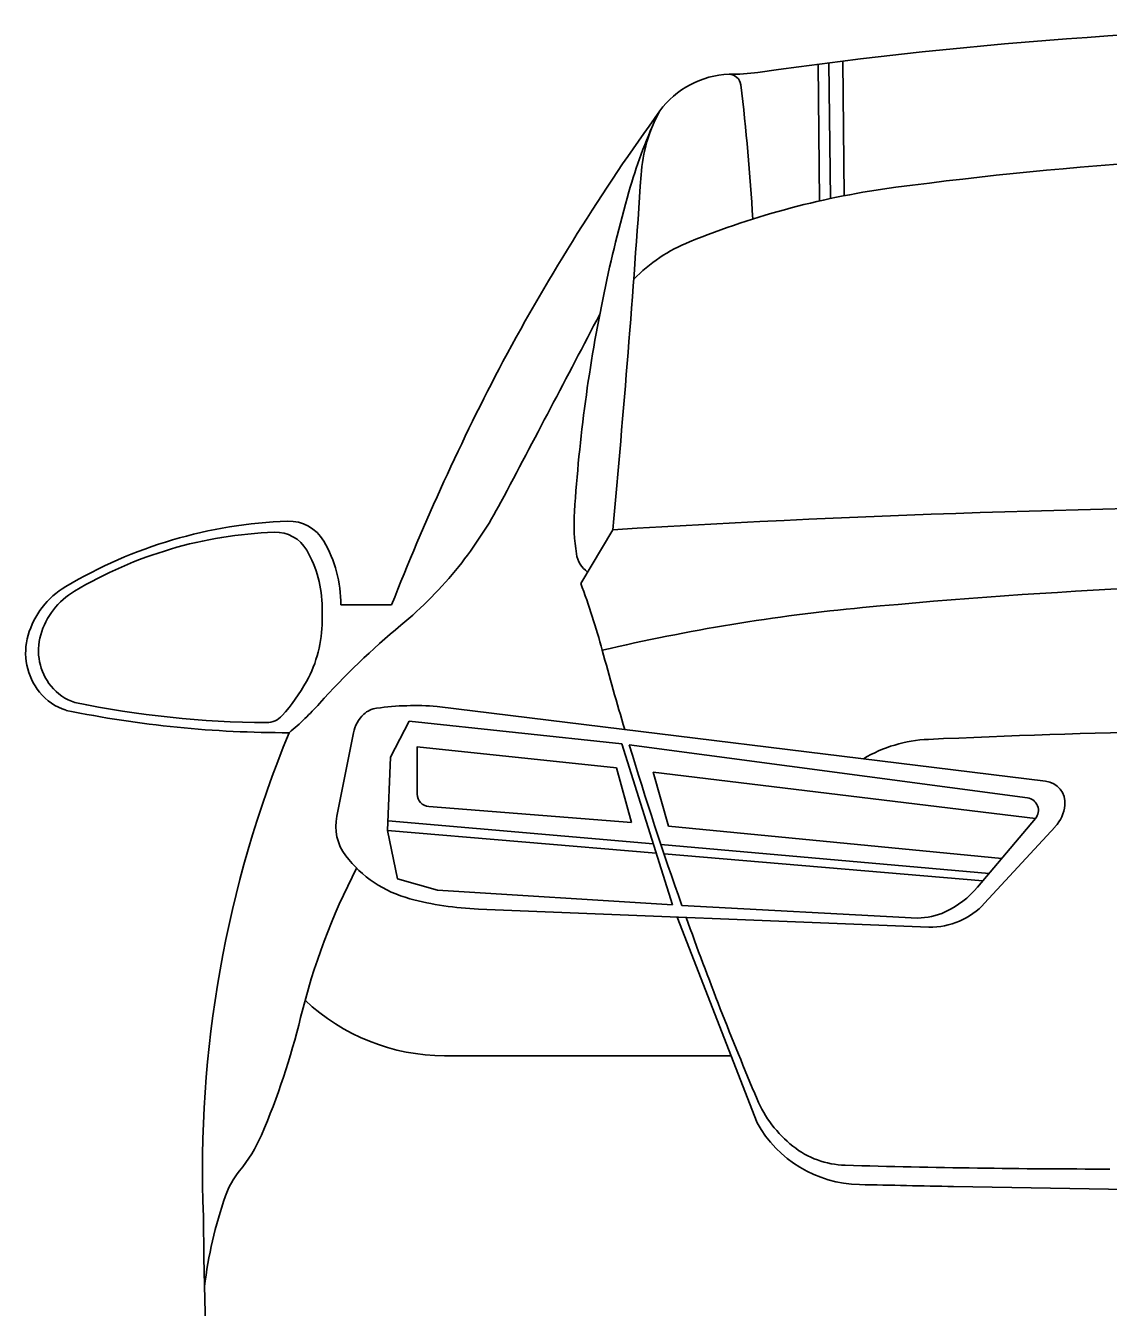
# Model space of a CAD drawing. Extents: x 10133 to 2270741, y 5363 to 1733450.
# Drawn here: x 33878.2 to 33928.9, y 10357.6 to 10417.7 of the extents above; entities that cross this region are included whole.
import ezdxf

# ---------------------------------------------------------------- set-up
doc = ezdxf.new("R2010")
doc.units = 0
doc.layers.add('StdDetailLabel', color=7, linetype='Continuous')

msp = doc.modelspace()

# ---------------------------------------------------------------- linework, layer by layer
at = {"layer": 'StdDetailLabel'}
for p, q in [((33915.353, 10409.448), (33915.289, 10415.853)), ((33915.861, 10409.56), (33915.795, 10415.917)), ((33916.509, 10409.693), (33916.441, 10415.999)), ((33904.176, 10391.543), (33905.673, 10394.056)), ((33892.069, 10389.792), (33892.069, 10390.409)), ((33892.945, 10390.536), (33895.321, 10390.536)), ((33897.45, 10385.778), (33925.94, 10382.287)), ((33892.756, 10380.643), (33893.536, 10384.541)), ((33906.448, 10383.978), (33925.094, 10381.494)), ((33906.546, 10380.344), (33897.058, 10381.094)), ((33907.569, 10379.341), (33895.152, 10380.431)), ((33925.465, 10380.533), (33922.756, 10377.324)), ((33907.705, 10378.911), (33895.135, 10379.976)), ((33926.391, 10380.151), (33923.085, 10376.567)), ((33923.293, 10377.961), (33907.929, 10379.31)), ((33923.002, 10377.615), (33908.073, 10378.88)), ((33920.474, 10375.445), (33899.388, 10376.292)), ((33919.944, 10375.872), (33908.908, 10376.461)), ((33908.697, 10375.918), (33912.429, 10366.288)), ((33911.212, 10369.427), (33897.793, 10369.427))]:
    msp.add_line(p, q, dxfattribs=at)
for points in [[(33908.469, 10376.485), (33906.093, 10384.025), (33896.146, 10385.085), (33895.264, 10383.403), (33895.135, 10379.976), (33895.595, 10377.71), (33897.476, 10377.176), (33908.469, 10376.485)], [(33896.517, 10381.679), (33896.517, 10383.882), (33905.846, 10382.905), (33906.546, 10380.344)], [(33923.881, 10378.657), (33908.284, 10380.175), (33907.572, 10382.697), (33925.465, 10380.533)], [(33921.631, 10363.305), (33947.041, 10362.864), (33972.451, 10363.305)]]:
    msp.add_lwpolyline(points, dxfattribs=at)
for centre, radius, start, end in [((33943.36, 10198.632), 219.027, 90, 98.10682), ((33911.279, 10411.164), 4.222, 92.14097, 143.72031), ((33911.231, 10424.185), 8.802, 269.28035, 278.10682), ((33911.109, 10414.82), 0.563, 6.92055, 88.82735), ((33814.085, 10403.043), 98.3, 3.24206, 6.92055), ((33993.087, 10352.172), 105.082, 144.18533, 151.73465), ((33914.169, 10410.192), 7.187, 151.1299, 176.21254), ((33929.49, 10403.339), 23.968, 155.3187, 164.16699), ((33944.09, 10219.351), 192.391, 90, 97.51431), ((33288.996, 10451.579), 619.354, 354.670917, 356.212542), ((33972.694, 10391.087), 68.876, 164.16699, 168.21556), ((33924.088, 10370.99), 39.438, 97.51431, 112.06891), ((33912.168, 10400.392), 7.711, 112.06891, 135.63652), ((33976.446, 10390.304), 72.709, 168.21556, 176.37129), ((32354.343, 11214.124), 1749.516, 332.095366, 332.421035), ((34000.944, 10349.111), 113.456, 152.25203, 158.58477), ((33883.388, 10404.378), 19.294, 321.37599, 332.09537), ((33913.048, 10394.324), 9.183, 176.37129, 188.77063), ((33942.394, 9791.971), 603.204, 90, 93.490156), ((33891.242, 10372.625), 21.845, 92.06631, 120.78189), ((33890.522, 10392.584), 1.873, 30.07087, 92.06631), ((33890.536, 10374.289), 19.661, 92.06631, 120.78189), ((33889.888, 10392.253), 1.686, 30.07087, 92.06631), ((33886.705, 10390.409), 5.364, 0, 30.07087), ((33886.985, 10390.536), 5.96, 0, 30.07087), ((33905.251, 10393.122), 1.294, 188.77063, 234.08954), ((33883.776, 10404.068), 18.798, 309.60411, 321.37599), ((33882.068, 10388.026), 3.919, 120.78189, 163.87205), ((33871.63, 10379.347), 34.756, 15.11765, 20.5424), ((33943.98, 10108.72), 282.943, 90, 95.3966), ((33882.28, 10388.15), 3.527, 120.78189, 163.87205), ((33925.879, 10300.328), 90.482, 95.3966, 103.22247), ((33886.196, 10389.792), 5.873, 331.08649, 360), ((33918.552, 10362.036), 35.756, 129.60411, 138.09342), ((33881.126, 10388.298), 2.938, 163.87205, 218.99461), ((33881.432, 10388.395), 2.644, 163.87205, 218.99461), ((34062.693, 10430.963), 163.156, 195.11765, 196.47149), ((33880.894, 10388.111), 2.64, 218.99461, 252.11933), ((33881.223, 10388.226), 2.376, 218.99461, 252.11933), ((33883.707, 10391.167), 8.717, 318.13682, 331.08649), ((33889.762, 10431.117), 46.094, 258.40014, 269.6286), ((33881.833, 10394.99), 13.583, 309.78308, 318.09342), ((33896.395, 10373.035), 12.787, 85.26658, 97.99353), ((33890.382, 10435.767), 51.215, 258.40014, 270.1598), ((33889.47, 10386.003), 0.979, 269.6286, 318.13682), ((33895.186, 10384.21), 1.683, 134.09884, 168.68273), ((33894.755, 10384.608), 1.098, 97.25136, 132.40243), ((33943.177, 9877.639), 507.111, 90, 92.56874), ((33940.07, 10364.095), 53.603, 157.56465, 182.34647), ((33920.742, 10377.713), 6.534, 92.56874, 120.67513), ((34062.693, 10430.963), 163.156, 196.73678, 199.51446), ((33925.814, 10381.261), 1.034, 354.46264, 83.01413), ((33897.105, 10381.679), 0.587, 180, 265.4835), ((33925.016, 10380.912), 0.587, 319.82838, 82.41134), ((33925.115, 10381.329), 1.736, 317.28606, 354.46264), ((33894.987, 10380.17), 2.281, 168.04069, 217.25992), ((33897.604, 10382.16), 5.568, 217.25992, 255.09004), ((33921.541, 10363.767), 31.376, 152.60339, 166.26834), ((33919.356, 10380.194), 4.449, 294.91149, 319.82838), ((33899.983, 10391.095), 14.815, 255.09004, 267.69873), ((33920.524, 10378.929), 3.484, 269.18456, 317.31551), ((34062.693, 10430.963), 163.156, 199.72312, 202.9298), ((33919.933, 10378.952), 3.08, 270.19896, 294.91149), ((33897.793, 10378.909), 9.482, 226.54657, 270), ((33856.759, 10379.597), 35.312, 336.83887, 346.26834), ((33917.598, 10369.584), 5.613, 202.9298, 231.50714), ((33917.348, 10369.017), 5.625, 209.02221, 268.70497), ((33882.9, 10368.414), 6.88, 320.39658, 336.83887), ((33916.671, 10368.418), 4.123, 231.50714, 268.37437), ((33928.946, 10800.951), 436.831, 268.37437, 270), ((33891.129, 10361.606), 3.801, 140.39658, 160.76842), ((33936.226, 11204.122), 840.944, 268.704972, 269.005526), ((33906.417, 10356.273), 19.992, 160.76842, 173.27259), ((34089.925, 10363.343), 203.418, 180.40636, 183.31663)]:
    msp.add_arc(centre, radius, start, end, dxfattribs=at)

doc.saveas('drawing.dxf')
